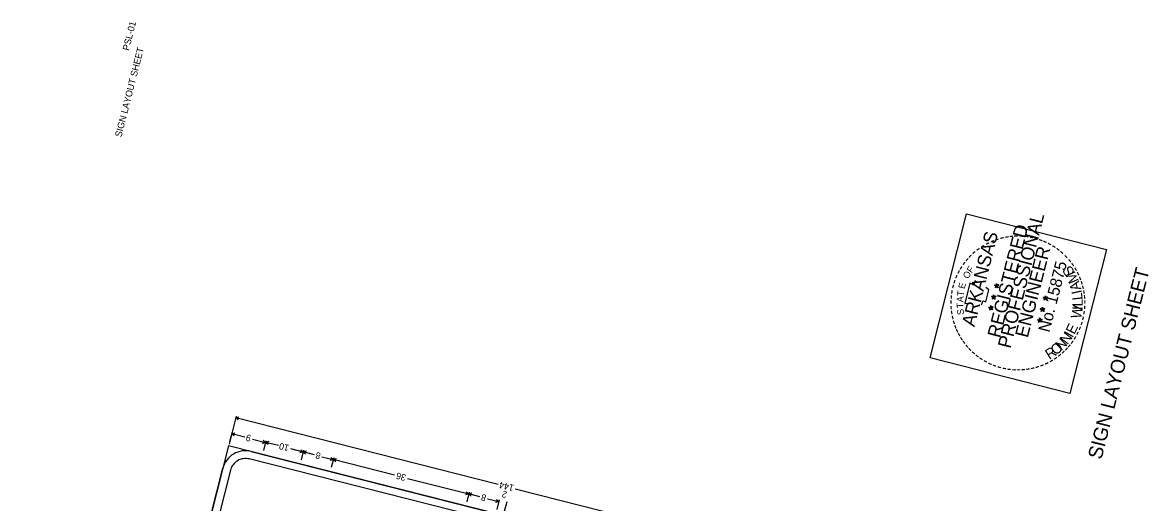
# Model space of a CAD drawing. Extents: x 670257 to 671518, y 737783 to 738188.
# Drawn here: x 671475.57 to 671517.87, y 737863.17 to 737881.21 of the extents above; entities that cross this region are included whole.
import ezdxf

# ---------------------------------------------------------------- set-up
doc = ezdxf.new("R2010")
doc.units = 0
for name, color, linetype in [('R_Border', 7, 'Continuous'), ('R_Border Notes', 7, 'Continuous'), ('R_Border PE', 7, 'Continuous'), ('R_Border Prem', 7, 'Continuous'), ('R_SIGN', 7, 'Continuous')]:
    doc.layers.add(name, color=color, linetype=linetype)

msp = doc.modelspace()

# ---------------------------------------------------------------- linework, layer by layer
at = {"layer": 'R_Border PE'}
for p, q in [((671512.079, 737871.338), (671512.144, 737871.339)), ((671512.167, 737871.316), (671512.079, 737871.338)), ((671512.079, 737871.338), (671512.143, 737871.335)), ((671512.079, 737871.338), (671512.139, 737871.328)), ((671512.079, 737871.338), (671512.139, 737871.318)), ((671512.079, 737871.338), (671512.137, 737871.313)), ((671512.079, 737871.338), (671512.134, 737871.308)), ((671512.118, 737871.238), (671512.167, 737871.316)), ((671512.118, 737871.238), (671512.142, 737871.299)), ((671512.118, 737871.238), (671512.146, 737871.295)), ((671512.118, 737871.238), (671512.148, 737871.294)), ((671512.118, 737871.238), (671512.157, 737871.29)), ((671512.118, 737871.238), (671512.162, 737871.288)), ((671512.118, 737871.238), (671512.167, 737871.287)), ((671512.161, 737871.407), (671512.147, 737871.331)), ((671512.161, 737871.407), (671512.156, 737871.334)), ((671512.161, 737871.407), (671512.167, 737871.316)), ((671512.161, 737871.407), (671512.161, 737871.333)), ((671512.161, 737871.407), (671512.17, 737871.348)), ((671512.161, 737871.407), (671512.173, 737871.35)), ((671512.161, 737871.407), (671512.176, 737871.354)), ((671512.226, 737871.244), (671512.165, 737871.29)), ((671512.252, 737871.348), (671512.167, 737871.316)), ((671512.226, 737871.244), (671512.167, 737871.316)), ((671512.226, 737871.244), (671512.173, 737871.291)), ((671512.252, 737871.348), (671512.174, 737871.334)), ((671512.252, 737871.348), (671512.175, 737871.339)), ((671512.226, 737871.244), (671512.177, 737871.295)), ((671512.252, 737871.348), (671512.183, 737871.33)), ((671512.252, 737871.348), (671512.186, 737871.311)), ((671512.226, 737871.244), (671512.186, 737871.311)), ((671512.226, 737871.244), (671512.186, 737871.3)), ((671512.252, 737871.348), (671512.191, 737871.32)), ((671512.252, 737871.348), (671512.193, 737871.309)), ((671512.226, 737871.244), (671512.194, 737871.311)), ((671511.966, 737870.91), (671512.033, 737870.911)), ((671512.055, 737870.887), (671511.966, 737870.91)), ((671511.966, 737870.91), (671512.029, 737870.907)), ((671511.966, 737870.91), (671512.028, 737870.9)), ((671511.966, 737870.91), (671512.025, 737870.89)), ((671511.966, 737870.91), (671512.026, 737870.884)), ((671511.966, 737870.91), (671512.023, 737870.883)), ((671512.007, 737870.809), (671512.055, 737870.887)), ((671512.007, 737870.809), (671512.028, 737870.871)), ((671512.007, 737870.809), (671512.033, 737870.87)), ((671512.007, 737870.809), (671512.037, 737870.866)), ((671512.007, 737870.809), (671512.046, 737870.861)), ((671512.007, 737870.809), (671512.051, 737870.86)), ((671512.007, 737870.809), (671512.056, 737870.859)), ((671512.05, 737870.979), (671512.036, 737870.903)), ((671512.05, 737870.979), (671512.045, 737870.906)), ((671512.05, 737870.979), (671512.049, 737870.904)), ((671512.05, 737870.979), (671512.055, 737870.887)), ((671512.05, 737870.979), (671512.059, 737870.92)), ((671512.05, 737870.979), (671512.062, 737870.924)), ((671512.05, 737870.979), (671512.065, 737870.926)), ((671512.115, 737870.818), (671512.054, 737870.862)), ((671512.142, 737870.922), (671512.055, 737870.887)), ((671512.115, 737870.818), (671512.055, 737870.887)), ((671512.142, 737870.922), (671512.062, 737870.912)), ((671512.115, 737870.818), (671512.062, 737870.862)), ((671512.142, 737870.922), (671512.063, 737870.906)), ((671512.115, 737870.818), (671512.066, 737870.867)), ((671512.142, 737870.922), (671512.072, 737870.901)), ((671512.142, 737870.922), (671512.075, 737870.882)), ((671512.115, 737870.818), (671512.075, 737870.882)), ((671512.115, 737870.818), (671512.075, 737870.872)), ((671512.142, 737870.922), (671512.08, 737870.891)), ((671512.142, 737870.922), (671512.082, 737870.881)), ((671512.115, 737870.818), (671512.083, 737870.883)), ((671514.001, 737870.85), (671513.914, 737870.873)), ((671513.914, 737870.873), (671513.978, 737870.872)), ((671513.914, 737870.873), (671513.977, 737870.869)), ((671513.914, 737870.873), (671513.976, 737870.862)), ((671513.914, 737870.873), (671513.973, 737870.852)), ((671513.914, 737870.873), (671513.972, 737870.847)), ((671513.914, 737870.873), (671513.971, 737870.843)), ((671513.953, 737870.772), (671514.001, 737870.85)), ((671513.953, 737870.772), (671513.975, 737870.831)), ((671513.953, 737870.772), (671513.98, 737870.83)), ((671513.953, 737870.772), (671513.985, 737870.826)), ((671513.953, 737870.772), (671513.992, 737870.824)), ((671513.953, 737870.772), (671513.998, 737870.82)), ((671513.953, 737870.772), (671514.003, 737870.819)), ((671513.995, 737870.94), (671513.982, 737870.866)), ((671513.995, 737870.94), (671513.99, 737870.869)), ((671513.995, 737870.94), (671514.001, 737870.85)), ((671513.995, 737870.94), (671513.995, 737870.867)), ((671513.995, 737870.94), (671514.004, 737870.881)), ((671513.995, 737870.94), (671514.01, 737870.884)), ((671513.995, 737870.94), (671514.013, 737870.886)), ((671514.06, 737870.779), (671513.999, 737870.822)), ((671514.087, 737870.883), (671514.001, 737870.85)), ((671514.06, 737870.779), (671514.001, 737870.85)), ((671514.087, 737870.883), (671514.008, 737870.867)), ((671514.087, 737870.883), (671514.009, 737870.872)), ((671514.06, 737870.779), (671514.009, 737870.822)), ((671514.06, 737870.779), (671514.014, 737870.829)), ((671514.087, 737870.883), (671514.019, 737870.861)), ((671514.06, 737870.779), (671514.02, 737870.835)), ((671514.087, 737870.883), (671514.022, 737870.842)), ((671514.06, 737870.779), (671514.022, 737870.842)), ((671514.087, 737870.883), (671514.025, 737870.852)), ((671514.06, 737870.779), (671514.028, 737870.844)), ((671514.087, 737870.883), (671514.029, 737870.841)), ((671511.863, 737870.505), (671511.93, 737870.506)), ((671511.953, 737870.483), (671511.863, 737870.505)), ((671511.863, 737870.505), (671511.927, 737870.502)), ((671511.863, 737870.505), (671511.926, 737870.497)), ((671511.863, 737870.505), (671511.923, 737870.488)), ((671511.863, 737870.505), (671511.924, 737870.48)), ((671511.863, 737870.505), (671511.921, 737870.478)), ((671511.905, 737870.405), (671511.953, 737870.483)), ((671511.905, 737870.405), (671511.925, 737870.466)), ((671511.905, 737870.405), (671511.93, 737870.465)), ((671511.905, 737870.405), (671511.934, 737870.461)), ((671511.905, 737870.405), (671511.944, 737870.459)), ((671511.905, 737870.405), (671511.948, 737870.455)), ((671511.905, 737870.405), (671511.953, 737870.454)), ((671511.948, 737870.574), (671511.933, 737870.498)), ((671511.948, 737870.574), (671511.942, 737870.501)), ((671511.948, 737870.574), (671511.947, 737870.5)), ((671511.948, 737870.574), (671511.953, 737870.483)), ((671511.948, 737870.574), (671511.956, 737870.515)), ((671511.948, 737870.574), (671511.96, 737870.52)), ((671511.948, 737870.574), (671511.963, 737870.521)), ((671512.013, 737870.413), (671511.951, 737870.457)), ((671512.039, 737870.518), (671511.953, 737870.483)), ((671512.013, 737870.413), (671511.953, 737870.483)), ((671512.039, 737870.518), (671511.959, 737870.507)), ((671512.013, 737870.413), (671511.959, 737870.458)), ((671512.039, 737870.518), (671511.96, 737870.501)), ((671512.013, 737870.413), (671511.963, 737870.462)), ((671512.039, 737870.518), (671511.969, 737870.497)), ((671512.039, 737870.518), (671511.972, 737870.478)), ((671512.013, 737870.413), (671511.972, 737870.478)), ((671512.013, 737870.413), (671511.972, 737870.467)), ((671512.039, 737870.518), (671511.977, 737870.487)), ((671512.039, 737870.518), (671511.979, 737870.476)), ((671512.013, 737870.413), (671511.98, 737870.478)), ((671513.89, 737870.422), (671513.803, 737870.444)), ((671513.803, 737870.444), (671513.867, 737870.443)), ((671513.803, 737870.444), (671513.866, 737870.441)), ((671513.803, 737870.444), (671513.864, 737870.434)), ((671513.803, 737870.444), (671513.862, 737870.424)), ((671513.803, 737870.444), (671513.861, 737870.419)), ((671513.803, 737870.444), (671513.857, 737870.415)), ((671513.842, 737870.344), (671513.89, 737870.422)), ((671513.842, 737870.344), (671513.864, 737870.403)), ((671513.842, 737870.344), (671513.869, 737870.402)), ((671513.842, 737870.344), (671513.872, 737870.401)), ((671513.842, 737870.344), (671513.881, 737870.396)), ((671513.842, 737870.344), (671513.885, 737870.395)), ((671513.842, 737870.344), (671513.89, 737870.394)), ((671513.884, 737870.511), (671513.87, 737870.437)), ((671513.884, 737870.511), (671513.879, 737870.44)), ((671513.884, 737870.511), (671513.89, 737870.422)), ((671513.884, 737870.511), (671513.884, 737870.439)), ((671513.884, 737870.511), (671513.892, 737870.452)), ((671513.884, 737870.511), (671513.896, 737870.457)), ((671513.884, 737870.511), (671513.902, 737870.46)), ((671513.949, 737870.35), (671513.889, 737870.397)), ((671513.975, 737870.455), (671513.89, 737870.422)), ((671513.949, 737870.35), (671513.89, 737870.422)), ((671513.975, 737870.455), (671513.897, 737870.438)), ((671513.975, 737870.455), (671513.898, 737870.446)), ((671513.949, 737870.35), (671513.899, 737870.397)), ((671513.949, 737870.35), (671513.902, 737870.401)), ((671513.975, 737870.455), (671513.906, 737870.436)), ((671513.949, 737870.35), (671513.909, 737870.417)), ((671513.949, 737870.35), (671513.909, 737870.407)), ((671513.975, 737870.455), (671513.912, 737870.417)), ((671513.975, 737870.455), (671513.913, 737870.424)), ((671513.975, 737870.455), (671513.916, 737870.413)), ((671513.949, 737870.35), (671513.916, 737870.415)), ((671513.7, 737870.04), (671513.765, 737870.041)), ((671513.787, 737870.017), (671513.7, 737870.04)), ((671513.7, 737870.04), (671513.764, 737870.036)), ((671513.7, 737870.04), (671513.762, 737870.029)), ((671513.7, 737870.04), (671513.759, 737870.019)), ((671513.7, 737870.04), (671513.758, 737870.014)), ((671513.7, 737870.04), (671513.754, 737870.01)), ((671513.739, 737869.939), (671513.787, 737870.017)), ((671513.739, 737869.939), (671513.762, 737870)), ((671513.739, 737869.939), (671513.766, 737869.997)), ((671513.739, 737869.939), (671513.769, 737869.996)), ((671513.739, 737869.939), (671513.778, 737869.991)), ((671513.739, 737869.939), (671513.783, 737869.99)), ((671513.739, 737869.939), (671513.788, 737869.989)), ((671513.782, 737870.109), (671513.768, 737870.033)), ((671513.782, 737870.109), (671513.776, 737870.036)), ((671513.782, 737870.109), (671513.781, 737870.034)), ((671513.782, 737870.109), (671513.787, 737870.017)), ((671513.782, 737870.109), (671513.79, 737870.048)), ((671513.782, 737870.109), (671513.793, 737870.052)), ((671513.782, 737870.109), (671513.799, 737870.056)), ((671513.846, 737869.946), (671513.786, 737869.992)), ((671513.873, 737870.05), (671513.787, 737870.017)), ((671513.846, 737869.946), (671513.787, 737870.017)), ((671513.873, 737870.05), (671513.794, 737870.034)), ((671513.873, 737870.05), (671513.796, 737870.041)), ((671513.846, 737869.946), (671513.796, 737869.992)), ((671513.846, 737869.946), (671513.8, 737869.996)), ((671513.873, 737870.05), (671513.804, 737870.031)), ((671513.846, 737869.946), (671513.807, 737870.012)), ((671513.846, 737869.946), (671513.807, 737870.002)), ((671513.873, 737870.05), (671513.809, 737870.012)), ((671513.873, 737870.05), (671513.811, 737870.019)), ((671513.873, 737870.05), (671513.813, 737870.008)), ((671513.846, 737869.946), (671513.814, 737870.011))]:
    msp.add_line(p, q, dxfattribs=at)
for points in [[(671511.406, 737871.449), (671511.347, 737871.5), (671511.309, 737871.332), (671511.159, 737871.409), (671510.967, 737870.655)], [(671511.584, 737870.625), (671511.606, 737870.62), (671511.645, 737870.754), (671511.756, 737870.713), (671511.871, 737871.166), (671511.755, 737871.247)], [(671512.079, 737871.338), (671512.252, 737871.348), (671512.118, 737871.238), (671512.161, 737871.407), (671512.226, 737871.244), (671512.079, 737871.338)], [(671510.967, 737870.655), (671511.185, 737870.667)], [(671511.966, 737870.91), (671512.142, 737870.922), (671512.007, 737870.809), (671512.05, 737870.979), (671512.115, 737870.818), (671511.966, 737870.91)], [(671513.914, 737870.873), (671514.087, 737870.883), (671513.953, 737870.772), (671513.995, 737870.94), (671514.06, 737870.779), (671513.914, 737870.873)], [(671511.863, 737870.505), (671512.039, 737870.518), (671511.905, 737870.405), (671511.948, 737870.574), (671512.013, 737870.413), (671511.863, 737870.505)], [(671513.803, 737870.444), (671513.975, 737870.455), (671513.842, 737870.344), (671513.884, 737870.511), (671513.949, 737870.35), (671513.803, 737870.444)], [(671513.7, 737870.04), (671513.873, 737870.05), (671513.739, 737869.939), (671513.782, 737870.109), (671513.846, 737869.946), (671513.7, 737870.04)]]:
    msp.add_lwpolyline(points, dxfattribs=at)
for centre, radius in [((671512.167, 737871.315), 0.0431), ((671512.167, 737871.315), 0.039), ((671512.167, 737871.315), 0.0361), ((671512.167, 737871.315), 0.0332), ((671512.167, 737871.315), 0.0289), ((671512.167, 737871.315), 0.0269), ((671512.167, 737871.315), 0.0248), ((671512.167, 737871.315), 0.0213), ((671512.167, 737871.315), 0.0187), ((671512.167, 737871.315), 0.0155), ((671512.167, 737871.315), 0.0124), ((671512.167, 737871.315), 0.00924), ((671512.167, 737871.315), 0.00741), ((671512.167, 737871.315), 0.0036), ((671512.056, 737870.888), 0.0431), ((671512.056, 737870.888), 0.039), ((671512.056, 737870.888), 0.0361), ((671512.056, 737870.888), 0.0332), ((671512.056, 737870.888), 0.0289), ((671512.056, 737870.888), 0.0269), ((671512.056, 737870.888), 0.0248), ((671512.056, 737870.888), 0.0213), ((671512.056, 737870.888), 0.0187), ((671512.056, 737870.888), 0.0155), ((671512.056, 737870.888), 0.0124), ((671512.056, 737870.888), 0.00924), ((671512.056, 737870.888), 0.00741), ((671512.056, 737870.888), 0.0036), ((671514.002, 737870.849), 0.0431), ((671514.002, 737870.849), 0.039), ((671514.002, 737870.849), 0.0361), ((671514.002, 737870.849), 0.0332), ((671514.002, 737870.849), 0.0289), ((671514.002, 737870.849), 0.0269), ((671514.002, 737870.849), 0.0248), ((671514.002, 737870.849), 0.0213), ((671514.002, 737870.849), 0.0187), ((671514.002, 737870.849), 0.0155), ((671514.002, 737870.849), 0.0124), ((671514.002, 737870.849), 0.00924), ((671514.002, 737870.849), 0.00741), ((671514.002, 737870.849), 0.0036), ((671511.953, 737870.483), 0.0431), ((671511.953, 737870.483), 0.039), ((671511.953, 737870.483), 0.0361), ((671511.953, 737870.483), 0.0332), ((671511.953, 737870.483), 0.0289), ((671511.953, 737870.483), 0.0269), ((671511.953, 737870.483), 0.0248), ((671511.953, 737870.483), 0.0213), ((671511.953, 737870.483), 0.0187), ((671511.953, 737870.483), 0.0155), ((671511.953, 737870.483), 0.0124), ((671511.953, 737870.483), 0.00924), ((671511.953, 737870.483), 0.00741), ((671511.953, 737870.483), 0.0036), ((671513.891, 737870.421), 0.0431), ((671513.891, 737870.421), 0.039), ((671513.891, 737870.421), 0.0361), ((671513.891, 737870.421), 0.0332), ((671513.891, 737870.421), 0.0289), ((671513.891, 737870.421), 0.0269), ((671513.891, 737870.421), 0.0248), ((671513.891, 737870.421), 0.0213), ((671513.891, 737870.421), 0.0187), ((671513.891, 737870.421), 0.0155), ((671513.891, 737870.421), 0.0124), ((671513.891, 737870.421), 0.00924), ((671513.891, 737870.421), 0.00741), ((671513.891, 737870.421), 0.0036), ((671513.788, 737870.017), 0.0431), ((671513.788, 737870.017), 0.039), ((671513.788, 737870.017), 0.0361), ((671513.788, 737870.017), 0.0332), ((671513.788, 737870.017), 0.0289), ((671513.788, 737870.017), 0.0269), ((671513.788, 737870.017), 0.0248), ((671513.788, 737870.017), 0.0213), ((671513.788, 737870.017), 0.0187), ((671513.788, 737870.017), 0.0155), ((671513.788, 737870.017), 0.0124), ((671513.788, 737870.017), 0.00924), ((671513.788, 737870.017), 0.00741), ((671513.788, 737870.017), 0.0036)]:
    msp.add_circle(centre, radius, dxfattribs=at)
at = {"layer": 'R_Border Prem'}
msp.add_lwpolyline([(671509.662, 737868.606), (671511.033, 737874.014), (671516.292, 737872.681), (671514.92, 737867.272)], close=True, dxfattribs=at)
at = {"layer": 'R_SIGN'}
for p, q in [((671483.593, 737866.413), (671483.327, 737865.366)), ((671483.698, 737866.38), (671483.577, 737866.353)), ((671493.434, 737863.853), (671483.577, 737866.353)), ((671483.671, 737866.273), (671483.577, 737866.353)), ((671483.441, 737865.815), (671483.35, 737865.456)), ((671483.546, 737865.782), (671483.426, 737865.755)), ((671483.92, 737865.63), (671483.426, 737865.755)), ((671483.519, 737865.675), (671483.426, 737865.755)), ((671484.204, 737865.558), (671484.698, 737865.432)), ((671484.577, 737865.406), (671484.698, 737865.432)), ((671484.604, 737865.513), (671484.698, 737865.432)), ((671484.713, 737865.492), (671484.622, 737865.133)), ((671484.819, 737865.459), (671484.698, 737865.432)), ((671485.179, 737865.31), (671484.698, 737865.432)), ((671484.791, 737865.352), (671484.698, 737865.432)), ((671485.631, 737865.196), (671486.111, 737865.074)), ((671486.018, 737865.155), (671486.111, 737865.074)), ((671485.991, 737865.048), (671486.111, 737865.074)), ((671486.127, 737865.134), (671486.036, 737864.775)), ((671486.232, 737865.1), (671486.111, 737865.074)), ((671486.534, 737864.967), (671486.111, 737865.074)), ((671486.205, 737864.993), (671486.111, 737865.074)), ((671486.819, 737864.894), (671487.242, 737864.787)), ((671487.122, 737864.761), (671487.242, 737864.787)), ((671487.149, 737864.868), (671487.242, 737864.787)), ((671487.258, 737864.847), (671487.166, 737864.488)), ((671487.363, 737864.814), (671487.242, 737864.787)), ((671489.548, 737864.202), (671487.242, 737864.787)), ((671487.336, 737864.707), (671487.242, 737864.787)), ((671490.025, 737864.081), (671492.331, 737863.496)), ((671492.211, 737863.47), (671492.331, 737863.496)), ((671492.238, 737863.577), (671492.331, 737863.496)), ((671492.346, 737863.556), (671492.255, 737863.197)), ((671492.452, 737863.523), (671492.331, 737863.496)), ((671492.754, 737863.389), (671492.331, 737863.496)), ((671492.425, 737863.416), (671492.331, 737863.496)), ((671494.076, 737863.691), (671503.933, 737861.191)), ((671493.039, 737863.317), (671493.462, 737863.21)), ((671493.342, 737863.183), (671493.462, 737863.21)), ((671493.369, 737863.29), (671493.462, 737863.21)), ((671493.477, 737863.269), (671493.386, 737862.911)), ((671493.76, 737863.198), (671493.669, 737862.839))]:
    msp.add_line(p, q, dxfattribs=at)
for points in [[(671495.923, 737829.611), (671503.667, 737860.144), (671483.312, 737865.306), (671475.568, 737834.773), (671495.923, 737829.611), (671495.923, 737829.611)], [(671502.748, 737860.076), (671484.088, 737864.809)], [(671484.16, 737865.091), (671502.819, 737860.359)], [(671475.783, 737835.621), (671483.097, 737864.458)], [(671483.379, 737864.387), (671476.066, 737835.55)]]:
    msp.add_lwpolyline(points, dxfattribs=at)
for radius in [0.875, 0.583]:
    msp.add_arc((671483.945, 737864.243), radius, 75.7686, 165.7688, dxfattribs=at)

# ---------------------------------------------------------------- texts
at = {"layer": 'R_Border'}
for s, height, p in [('PSL-01', 0.2502, (671479.563, 737880.132)), ('SIGN LAYOUT SHEET', 0.25023, (671479.28, 737876.884))]:
    msp.add_text(s, height=height, rotation=75.7686, dxfattribs=at).set_placement(p)
at = {"layer": 'R_Border Notes'}
msp.add_text('SIGN LAYOUT SHEET', height=0.53359, rotation=75.7686, dxfattribs=at).set_placement((671516.101, 737864.763))
at = {"layer": 'R_Border PE'}
for s, height, rotation, p in [('PROFESSIONAL', 0.5, 75.7686, (671512.682, 737868.936)), ('ARKANSAS', 0.5, 75.7686, (671511.329, 737869.751)), ('REGISTERED', 0.5, 75.7686, (671512.293, 737869.331)), ('-', 0.4, 6.3414, (671512.645, 737873.008)), ('-', 0.4, 0.8918, (671512.799, 737873.028)), ('-', 0.4, 356.3179, (671512.993, 737873.03)), ('-', 0.4, 352.3647, (671513.188, 737873.024)), ('-', 0.4, 31.3471, (671511.642, 737872.622)), ('-', 0.4, 25.6483, (671511.81, 737872.727)), ('-', 0.4, 22.4207, (671511.987, 737872.816)), ('-', 0.35, 19.4438, (671512.156, 737872.899)), ('-', 0.4, 15.4369, (671512.323, 737872.939)), ('-', 0.4, 10.4313, (671512.491, 737872.98)), ('ENGINEER', 0.5, 75.7686, (671513.333, 737869.336)), ('-', 0.4, 350.0987, (671513.369, 737872.994)), ('-', 0.4, 345.7092, (671513.523, 737872.963)), ('-', 0.4, 339.2857, (671513.682, 737872.917)), ('-', 0.4, 336.7638, (671513.837, 737872.86)), ('-', 0.4, 331.5312, (671513.996, 737872.791)), ('-', 0.4, 328.6366, (671514.159, 737872.703)), ('-', 0.4, 49.8896, (671511.114, 737872.129)), ('-', 0.4, 45.4094, (671511.218, 737872.253)), ('-', 0.4, 41.6312, (671511.344, 737872.386)), ('-', 0.4, 36.2983, (671511.486, 737872.507)), ('-', 0.4, 323.6572, (671514.308, 737872.609)), ('-', 0.4, 320.3883, (671514.444, 737872.505)), ('-', 0.4, 314.8398, (671514.602, 737872.364)), ('-', 0.4, 58.1047, (671510.911, 737871.827)), ('-', 0.4, 53.6236, (671511.01, 737871.993)), ('F', 0.25, 55.8392, (671511.226, 737871.776)), ('No. 15875', 0.44, 75.7686, (671514.146, 737869.542)), ('S', 0.385, 121.462, (671515.115, 737871.816)), ('-', 0.4, 309.6138, (671514.735, 737872.227)), ('-', 0.4, 307.0223, (671514.846, 737872.088)), ('-', 0.4, 301.5339, (671514.952, 737871.937)), ('-', 0.4, 73.5116, (671510.703, 737871.341)), ('-', 0.4, 67.9303, (671510.763, 737871.517)), ('-', 0.4, 62.9734, (671510.834, 737871.685)), ('O', 0.25, 66.2201, (671511.112, 737871.56)), ('M', 0.385, 113.3256, (671515.256, 737871.501)), ('A', 0.385, 105.7601, (671515.346, 737871.192)), ('-', 0.4, 296.8536, (671515.044, 737871.78)), ('-', 0.4, 291.5049, (671515.124, 737871.618)), ('-', 0.4, 81.6654, (671510.625, 737870.974)), ('-', 0.4, 75.9548, (671510.656, 737871.165)), ('T', 0.25, 81.7913, (671510.921, 737870.909)), ('E', 0.25, 76.6009, (671510.962, 737871.183)), ('I', 0.385, 102.3343, (671515.373, 737871.049)), ('-', 0.4, 288.0176, (671515.185, 737871.463)), ('-', 0.4, 283.1254, (671515.236, 737871.308)), ('-', 0.4, 280.0202, (671515.275, 737871.136)), ('-', 0.4, 89.3987, (671510.604, 737870.616)), ('-', 0.4, 85.9879, (671510.607, 737870.79)), ('T', 0.25, 92.1721, (671510.92, 737870.476)), ('A', 0.25, 86.9817, (671510.91, 737870.693)), ('L', 0.385, 96.339, (671515.399, 737870.795)), ('L', 0.385, 90.3438, (671515.399, 737870.54)), ('-', 0.4, 276.487, (671515.303, 737870.969)), ('-', 0.4, 271.2428, (671515.32, 737870.792)), ('-', 0.4, 94.9446, (671510.616, 737870.419)), ('-', 0.4, 100.0758, (671510.643, 737870.25)), ('S', 0.25, 97.3626, (671510.944, 737870.236)), ('W', 0.385, 78.7816, (671515.324, 737870.055)), ('I', 0.385, 86.9179, (671515.387, 737870.395)), ('-', 0.4, 261.5852, (671515.309, 737870.415)), ('-', 0.4, 267.0543, (671515.323, 737870.603)), ('-', 0.4, 104.5604, (671510.682, 737870.078)), ('-', 0.4, 109.8321, (671510.734, 737869.91)), ('-', 0.4, 112.0003, (671510.793, 737869.745)), ('E', 0.385, 63.7221, (671515.084, 737869.463)), ('-', 0.4, 252.2868, (671515.238, 737870.034)), ('-', 0.4, 257.3603, (671515.279, 737870.214)), ('-', 0.4, 114.7192, (671510.857, 737869.608)), ('-', 0.4, 118.7308, (671510.931, 737869.475)), ('-', 0.4, 124.1916, (671511.02, 737869.337)), ('N', 0.385, 52.7308, (671514.815, 737869.081)), ('I', 0.385, 60.2962, (671515.008, 737869.339)), ('-', 0.4, 238.5668, (671515.021, 737869.511)), ('-', 0.4, 243.3241, (671515.104, 737869.676)), ('-', 0.4, 248.884, (671515.178, 737869.856)), ('-', 0.4, 126.3827, (671511.112, 737869.21)), ('-', 0.4, 130.001, (671511.225, 737869.076)), ('-', 0.4, 133.8392, (671511.333, 737868.963)), ('R', 0.385, 32.1757, (671514.141, 737868.533)), ('O', 0.385, 38.8847, (671514.382, 737868.684)), ('N', 0.385, 45.1654, (671514.59, 737868.851)), ('-', 0.4, 227.3389, (671514.736, 737869.111)), ('-', 0.4, 230.3687, (671514.826, 737869.223)), ('-', 0.4, 234.3298, (671514.928, 737869.359)), ('-', 0.4, 138.6399, (671511.462, 737868.851)), ('-', 0.4, 143.5428, (671511.593, 737868.75)), ('-', 0.4, 148.163, (671511.732, 737868.658)), ('-', 0.4, 209.9924, (671514.219, 737868.67)), ('-', 0.4, 214.7024, (671514.363, 737868.768)), ('-', 0.4, 220.4149, (671514.496, 737868.878)), ('-', 0.4, 223.8583, (671514.62, 737868.991)), ('-', 0.4, 151.2295, (671511.895, 737868.568)), ('-', 0.4, 156.9698, (671512.059, 737868.49)), ('-', 0.4, 160.9549, (671512.222, 737868.431)), ('-', 0.4, 164.8308, (671512.389, 737868.381)), ('-', 0.4, 169.9644, (671512.569, 737868.346)), ('-', 0.4, 174.7165, (671512.733, 737868.322)), ('-', 0.4, 177.4835, (671512.92, 737868.308)), ('-', 0.4, 181.2264, (671513.074, 737868.313)), ('-', 0.4, 184.856, (671513.239, 737868.325)), ('-', 0.4, 189.8329, (671513.401, 737868.351)), ('-', 0.4, 191.4974, (671513.569, 737868.386)), ('-', 0.4, 196.2157, (671513.732, 737868.437)), ('-', 0.4, 201.662, (671513.892, 737868.5)), ('-', 0.4, 206.4867, (671514.056, 737868.577))]:
    msp.add_text(s, height=height, rotation=rotation, dxfattribs=at).set_placement(p)
at = {"layer": 'R_SIGN'}
for s, height, p in [('9', 0.247, (671484.174, 737865.693)), ('10', 0.2469, (671485.601, 737865.331)), ('8', 0.247, (671486.79, 737865.029)), ('36', 0.2469, (671489.996, 737864.216)), ('144', 0.2469, (671494.047, 737863.826)), ('8', 0.247, (671493.01, 737863.452)), ('2', 0.247, (671493.792, 737863.572))]:
    msp.add_text(s, height=height, rotation=165.7688, dxfattribs=at).set_placement(p)

doc.saveas('drawing.dxf')
